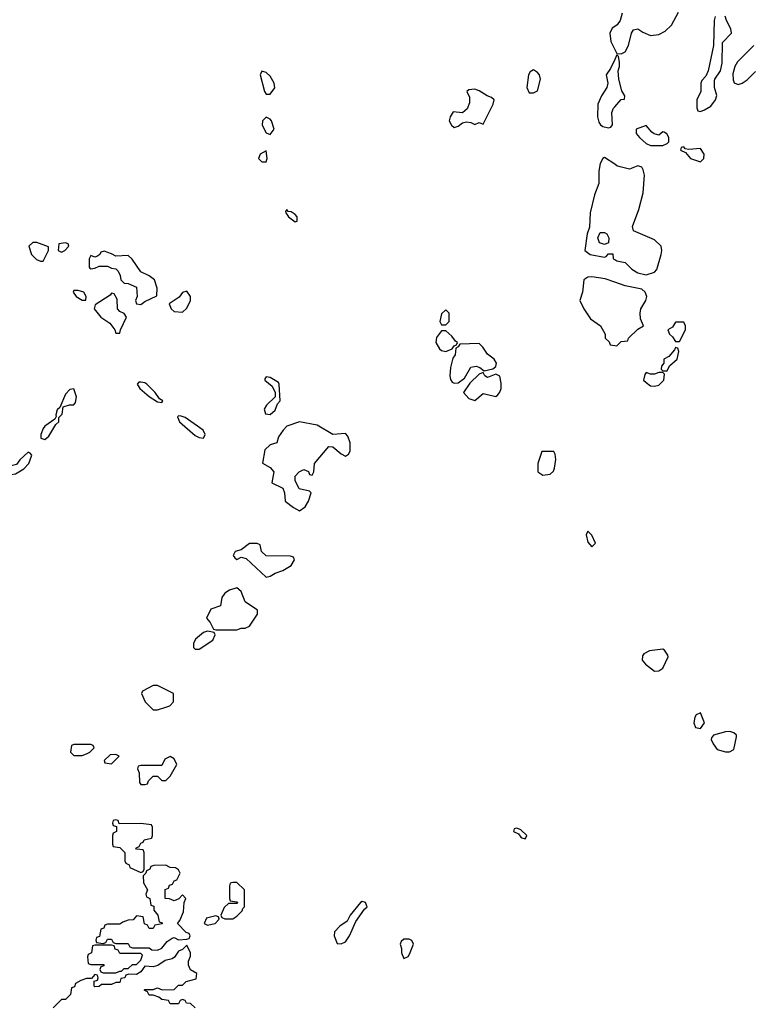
# Model space of a CAD drawing. Header units: inches. Extents: x 2701323 to 2964515, y 494916 to 722124.
# Tile 501 of 656: x 2887150 to 2890644, y 639203 to 643914. Entities that reach past the tile are written whole.
import ezdxf

# ---------------------------------------------------------------- set-up
doc = ezdxf.new("R2010")
doc.units = ezdxf.units.IN
doc.header["$MEASUREMENT"] = 0
for name, color, linetype in [('C8683', 7, 'Continuous'), ('C8684', 7, 'Continuous'), ('C8694', 7, 'Continuous')]:
    doc.layers.add(name, color=color, linetype=linetype)

msp = doc.modelspace()

# ---------------------------------------------------------------- linework, layer by layer
at = {"layer": 'C8683', "color": 2, "elevation": 2}
for points in [[(2887594, 640000), (2887594, 639970), (2887598, 639958), (2887630, 639954), (2887654, 639930), (2887654, 639890), (2887658, 639878), (2887674, 639870), (2887678, 639858), (2887730, 639834), (2887742, 639838), (2887746, 639850), (2887746, 639930), (2887742, 639942), (2887710, 639946), (2887706, 639950), (2887722, 639958), (2887730, 639974), (2887742, 639978), (2887746, 639990), (2887782, 639998), (2887782.7, 640000)], [(2889555, 640000), (2889570, 639994), (2889573, 640000)], [(2887990, 639186), (2887967.3, 639207.3), (2887948.4, 639208.4), (2887942, 639222), (2887930, 639226), (2887918, 639222), (2887910, 639206), (2887870, 639206), (2887862, 639222), (2887830, 639226), (2887816.4, 639236.4), (2887790, 639246), (2887770, 639246), (2887762, 639262), (2887746, 639270), (2887750, 639274), (2887790, 639274), (2887810, 639282), (2887832.7, 639272.7), (2887890, 639274), (2887910, 639294), (2887930, 639294), (2887948, 639312), (2887995.3, 639324.7), (2887998, 639350), (2887968.7, 639368.7), (2887958, 639390), (2887958, 639410), (2887967.3, 639432.7), (2887968, 639450), (2887950, 639486), (2887930, 639466), (2887910, 639458), (2887891.3, 639428.7), (2887879.8, 639420.2), (2887846.8, 639413.2), (2887811, 639389), (2887790, 639382), (2887750, 639386), (2887730, 639358), (2887710, 639346), (2887672.7, 639347.3), (2887658, 639342), (2887654, 639330), (2887634, 639326), (2887630, 639308), (2887610, 639308), (2887590, 639298), (2887542, 639298), (2887530, 639288), (2887510, 639286), (2887506, 639290), (2887506, 639314), (2887522, 639318), (2887526, 639330), (2887522, 639342), (2887510, 639346), (2887494, 639326), (2887470, 639326), (2887443.6, 639316.4), (2887418, 639302), (2887412.7, 639287.3), (2887398, 639282), (2887394, 639250), (2887370, 639226), (2887350, 639226), (2887310, 639186)]]:
    msp.add_lwpolyline(points, dxfattribs=at)
for points in [[(2887850, 639868), (2887792.7, 639867.3), (2887778, 639862), (2887774, 639850), (2887758, 639842), (2887754, 639830), (2887742, 639818), (2887743.6, 639783.6), (2887762, 639750), (2887754, 639730), (2887758, 639718), (2887774, 639710), (2887778, 639678), (2887792, 639672), (2887792.7, 639652.7), (2887812, 639630), (2887818, 639598), (2887832.7, 639592.7), (2887832.7, 639587.3), (2887798, 639582), (2887790, 639566), (2887770, 639566), (2887762, 639582), (2887747.3, 639587.3), (2887742, 639622), (2887710, 639626), (2887692.7, 639607.3), (2887670, 639606), (2887643.6, 639596.4), (2887630, 639586), (2887570, 639586), (2887558, 639582), (2887552.7, 639567.3), (2887538, 639562), (2887532.7, 639527.3), (2887518, 639522), (2887514, 639510), (2887518, 639498), (2887550, 639494), (2887562, 639498), (2887570, 639514), (2887590, 639514), (2887598, 639498), (2887610, 639494), (2887670, 639494), (2887678, 639478), (2887690, 639474), (2887770, 639474), (2887783.6, 639463.6), (2887810, 639462), (2887830, 639472), (2887856.4, 639503.6), (2887880.4, 639519.6), (2887890, 639522), (2887910, 639512), (2887950, 639514), (2887962, 639518), (2887966, 639530), (2887962, 639542), (2887947.3, 639547.3), (2887906, 639590), (2887916.4, 639603.6), (2887934.6, 639645.4), (2887938, 639690), (2887946, 639710), (2887930, 639726), (2887912.7, 639707.3), (2887890, 639698), (2887867.3, 639707.3), (2887846, 639710), (2887847.3, 639752.7), (2887862, 639758), (2887867.3, 639772.7), (2887882, 639778), (2887890, 639794), (2887902, 639798), (2887918, 639830), (2887910, 639846), (2887896.4, 639856.4), (2887870, 639858)], [(2888190, 639786), (2888170, 639786), (2888158, 639782), (2888154, 639770), (2888154, 639710), (2888158, 639698), (2888190, 639694), (2888194, 639690), (2888190, 639686), (2888150, 639686), (2888130, 639666), (2888114, 639630), (2888118, 639618), (2888132.7, 639612.7), (2888170, 639611.3), (2888190, 639624.7), (2888215.3, 639650), (2888218, 639662), (2888226, 639670), (2888226, 639750)], [(2888790, 639695.3), (2888782, 639690), (2888732, 639630), (2888718.8, 639601.2), (2888683.5, 639576.5), (2888658, 639550), (2888656, 639530), (2888670, 639494), (2888690, 639492), (2888710, 639502), (2888728.7, 639530), (2888760.2, 639599.8), (2888801.2, 639658.8), (2888814, 639670), (2888806, 639690)], [(2888090, 639626), (2888045.4, 639614.6), (2888034, 639590), (2888050, 639582), (2888070, 639586), (2888086, 639590), (2888106, 639610), (2888102, 639622)], [(2887590, 639486), (2887510, 639486), (2887498, 639482), (2887494, 639450), (2887478, 639442), (2887474, 639430), (2887478, 639398), (2887490, 639394), (2887552.7, 639392.7), (2887552.7, 639387.3), (2887538, 639382), (2887534, 639370), (2887538, 639358), (2887550, 639354), (2887610, 639354), (2887630, 639362), (2887638, 639362), (2887650, 639374), (2887670, 639374), (2887690, 639394), (2887710, 639394), (2887730, 639414), (2887738, 639438), (2887730, 639446), (2887630, 639446), (2887622, 639462), (2887607.3, 639467.3), (2887602, 639482)], [(2889015.3, 639515.3), (2888990, 639515.3), (2888976.9, 639503.1), (2888971.3, 639490), (2888978, 639470), (2888978, 639450), (2888990, 639422), (2889010, 639432), (2889017.2, 639442.8), (2889035.3, 639490), (2889028.4, 639508.4)]]:
    msp.add_lwpolyline(points, close=True, dxfattribs=at)
at = {"layer": 'C8684', "color": 2, "elevation": 2}
for points in [[(2890000, 643882), (2889987.1, 643872.9), (2889976, 643850), (2889981, 643810), (2890000, 643772)], [(2890000, 643724.2), (2889979.8, 643680.2), (2889958, 643650), (2889966, 643610), (2889961, 643590), (2889936, 643550), (2889918.8, 643510), (2889917.3, 643450), (2889923.4, 643423.4), (2889930.6, 643410.6), (2889942.5, 643402.5), (2889970, 643396), (2889980.4, 643399.6), (2889989.1, 643410.9), (2889986, 643470), (2889993.2, 643490), (2890000, 643497.8)], [(2890000, 643222), (2889950, 643255.3), (2889942, 643250), (2889930, 643226), (2889923, 643190), (2889924, 643130), (2889903.4, 643076.6), (2889882, 642990), (2889878, 642922), (2889867.3, 642890), (2889856, 642810), (2889882, 642790), (2889950, 642778), (2889959, 642781), (2889970, 642794), (2889990, 642794), (2889992, 642770), (2890000, 642766)], [(2890000, 642658.4), (2889954.2, 642674.2), (2889890, 642684), (2889870, 642682), (2889852, 642670), (2889844.7, 642610), (2889832, 642570), (2889852, 642530), (2889883.5, 642483.5), (2889932, 642450), (2889954, 642410), (2889954, 642390), (2889972.7, 642372.7), (2889978, 642358), (2890000, 642355.2)], [(2887782.7, 640000), (2887786, 640010), (2887786, 640050), (2887782, 640062), (2887730, 640068), (2887626, 640066), (2887622, 640082), (2887610, 640086), (2887598, 640082), (2887594, 640070), (2887598, 640058), (2887614, 640054), (2887614, 640030), (2887598, 640022), (2887594, 640010), (2887594, 640000)], [(2889573, 640000), (2889578, 640010), (2889550, 640038), (2889530, 640046), (2889518, 640042), (2889514, 640030), (2889538, 640018), (2889550, 640002), (2889555, 640000)]]:
    msp.add_lwpolyline(points, dxfattribs=at)
for points in [[(2888310, 643668), (2888301, 643650), (2888322.8, 643570), (2888330, 643558), (2888350, 643558), (2888372.5, 643587.5), (2888369, 643610), (2888350, 643644), (2888330, 643662)], [(2889610, 643674), (2889595.3, 643664.7), (2889586.8, 643650), (2889578.8, 643590), (2889590, 643564.7), (2889610, 643564.7), (2889630, 643574), (2889644, 643630), (2889639, 643650), (2889630, 643662)], [(2889330, 643582), (2889301, 643579), (2889292, 643570), (2889303.6, 643543.6), (2889303.6, 643516.4), (2889292.7, 643487.3), (2889270, 643468), (2889226.4, 643473.6), (2889210.9, 643449.1), (2889207.3, 643430), (2889218, 643410), (2889230, 643398), (2889250, 643404.7), (2889270, 643421), (2889290, 643424.7), (2889310, 643422), (2889330, 643412), (2889350, 643422), (2889370, 643414), (2889418, 643510), (2889422, 643530), (2889410, 643542), (2889388.8, 643548.9), (2889350, 643574)], [(2888330, 643448), (2888312, 643430), (2888311.3, 643410), (2888330, 643372), (2888350, 643364.7), (2888368, 643390), (2888355.3, 643430), (2888350, 643438)], [(2888330, 643286), (2888302, 643270), (2888294, 643250), (2888310, 643234), (2888330, 643234), (2888335.3, 643250)], [(2888430, 643006), (2888423.6, 642996.4), (2888424.7, 642990), (2888438, 642970), (2888470, 642946.8), (2888478, 642950), (2888479, 642970), (2888470, 642982), (2888450, 642994), (2888436.4, 642996.4)], [(2889950, 642838), (2889926, 642846), (2889919, 642870), (2889930, 642896), (2889950, 642896), (2889962, 642890), (2889971.3, 642870), (2889970, 642846)], [(2887232.7, 642847.3), (2887212.7, 642847.3), (2887194, 642830), (2887206, 642790), (2887230, 642766), (2887250, 642758), (2887262, 642758), (2887288, 642810), (2887287.3, 642827.3)], [(2887370, 642846), (2887338, 642842), (2887334, 642810), (2887350, 642802), (2887366, 642810), (2887386, 642830), (2887382, 642842)], [(2887554, 642806), (2887538, 642802), (2887534, 642790), (2887519.6, 642780.4), (2887510, 642778), (2887490, 642786), (2887482, 642770), (2887482, 642730), (2887485.4, 642725.4), (2887490, 642722), (2887510, 642724.7), (2887530, 642734), (2887570, 642734), (2887590, 642724.7), (2887610, 642722), (2887622, 642710), (2887632, 642690), (2887634, 642670), (2887650, 642654), (2887670, 642652), (2887710, 642634), (2887712, 642590), (2887704.7, 642570), (2887710, 642554), (2887730, 642552), (2887750, 642566), (2887807.3, 642592.7), (2887808.7, 642630), (2887795.3, 642670), (2887770, 642688.7), (2887730, 642708), (2887688.4, 642768.4), (2887670, 642786), (2887610, 642782), (2887590, 642794)], [(2887430, 642619), (2887410, 642618), (2887406, 642610), (2887421, 642590), (2887450, 642571.3), (2887467.3, 642572.7), (2887468.7, 642590), (2887458, 642610)], [(2887590, 642606), (2887583.6, 642596.4), (2887512, 642550), (2887506, 642530), (2887538.8, 642490), (2887582, 642462), (2887606, 642430), (2887610, 642414), (2887630, 642414), (2887633.2, 642430), (2887662, 642490), (2887650, 642508), (2887630, 642518), (2887618, 642530), (2887616.4, 642576.4), (2887602, 642602)], [(2887950, 642615.3), (2887930, 642608.7), (2887914.4, 642585.6), (2887865.4, 642554.6), (2887874.8, 642530), (2887890, 642517.3), (2887930, 642514), (2887950, 642534), (2887968.7, 642570), (2887968.7, 642590)], [(2889190, 642526), (2889170, 642506), (2889162, 642470), (2889170, 642454), (2889190, 642454), (2889206, 642470), (2889206, 642510)], [(2889190, 642426), (2889170, 642426), (2889146.8, 642393.2), (2889142.8, 642370), (2889159.9, 642339.9), (2889170, 642330.8), (2889190, 642326.8), (2889220.4, 642339.6), (2889230, 642354), (2889242, 642358), (2889246, 642370), (2889236.4, 642376.4), (2889220.2, 642400.2)], [(2889350, 642365.2), (2889258, 642362), (2889250, 642348), (2889238, 642342), (2889234.8, 642310), (2889224.9, 642295.1), (2889212.4, 642250), (2889210.4, 642210), (2889213, 642193), (2889220.5, 642180.5), (2889230, 642174.8), (2889250, 642177.3), (2889280.7, 642199.3), (2889310, 642250.7), (2889335.9, 642255.9), (2889354, 642250), (2889374, 642234), (2889416.4, 642243.6), (2889430, 642254), (2889434, 642270), (2889422, 642290), (2889390, 642313.2), (2889367.7, 642347.7)], [(2888330, 642206), (2888323.6, 642196.4), (2888324.7, 642190), (2888359.8, 642159.8), (2888374, 642130), (2888374, 642110), (2888331.3, 642070), (2888321, 642050), (2888327.7, 642027.7), (2888350, 642024.7), (2888373.6, 642046.4), (2888384, 642076), (2888398, 642090), (2888393.2, 642170), (2888390, 642178), (2888350, 642202)], [(2889370, 642226), (2889350, 642218), (2889304.9, 642175.1), (2889276, 642130), (2889301.4, 642101.4), (2889330, 642091.3), (2889370, 642124.7), (2889430, 642111.3), (2889440.2, 642119.8), (2889450, 642132), (2889455.1, 642150), (2889455.5, 642175.5), (2889448.7, 642208.7), (2889430, 642218), (2889390, 642202), (2889378, 642210)], [(2887730, 642179), (2887721, 642179), (2887712, 642170), (2887726, 642150), (2887770, 642111), (2887810, 642086), (2887830, 642082), (2887835.3, 642090), (2887820.2, 642100.2), (2887799, 642130), (2887759, 642170), (2887750, 642176)], [(2887410, 642148), (2887390, 642144), (2887370, 642122), (2887342, 642058), (2887330, 642048), (2887322.8, 642022.8), (2887324.7, 642015.3), (2887318, 642002), (2887270, 641968.7), (2887262.5, 641957.5), (2887251.3, 641930), (2887252, 641912), (2887270, 641906), (2887290, 641922), (2887323.1, 641976.9), (2887338, 641990), (2887338, 642010), (2887352.9, 642027.1), (2887358, 642062), (2887389.1, 642070.9), (2887408.8, 642071.1), (2887417.2, 642082.8), (2887422.7, 642110)], [(2887910, 642018), (2887906, 642014), (2887916, 641990), (2887990, 641924), (2888010, 641914.8), (2888030, 641912), (2888039, 641930), (2888029, 641950), (2887942, 642010), (2887922.8, 642017.2)], [(2888490, 641989.3), (2888430, 641968.7), (2888411.3, 641950), (2888390, 641918), (2888382, 641890), (2888350, 641879.3), (2888323.8, 641856.2), (2888312.7, 641792.7), (2888350, 641771.3), (2888366.8, 641750), (2888358, 641698), (2888410, 641672), (2888418, 641650), (2888422, 641610), (2888460.5, 641580.5), (2888490, 641564.7), (2888517, 641583), (2888533.2, 641610), (2888546, 641650), (2888538, 641658), (2888488, 641670), (2888468.8, 641708.9), (2888468.7, 641730), (2888488, 641750), (2888510, 641762), (2888532.7, 641752.7), (2888538, 641738), (2888550, 641734), (2888558, 641750), (2888562, 641790), (2888630, 641871.3), (2888650, 641871), (2888690, 641836.3), (2888710, 641826), (2888724.1, 641835.9), (2888732.3, 641850), (2888732.3, 641890), (2888721.5, 641921.5), (2888710, 641934), (2888649.2, 641929.2), (2888574, 641974)], [(2886930, 641908), (2886922, 641898), (2886921, 641890), (2886938, 641870), (2886965.8, 641845.8), (2887002.8, 641822.8), (2887030, 641791.3), (2887081, 641761), (2887110, 641738), (2887130, 641741), (2887170, 641764.7), (2887194, 641790), (2887208.7, 641830), (2887200.4, 641840.4), (2887190, 641844), (2887150, 641808.7), (2887134, 641786), (2887110, 641779), (2887070, 641795.3), (2886990, 641872.7)], [(2889708, 641848), (2889650, 641848), (2889630.8, 641790), (2889631.3, 641750), (2889654.8, 641734.8), (2889690, 641738.8), (2889706.6, 641753.4), (2889711.8, 641768.2), (2889717.2, 641810), (2889714.6, 641834.6)], [(2889870, 641466), (2889862, 641450), (2889870, 641414), (2889890, 641392), (2889908, 641410), (2889890, 641448)], [(2888250, 641408), (2888210, 641378), (2888182, 641370), (2888172, 641350), (2888179.6, 641339.6), (2888190, 641332), (2888210, 641342), (2888235.3, 641335.3), (2888330, 641246.8), (2888350, 641251), (2888373.6, 641266.4), (2888410, 641278), (2888450, 641302), (2888466, 641330), (2888462, 641342), (2888447.3, 641347.3), (2888330, 641348.7), (2888308, 641370), (2888302, 641402), (2888287.3, 641407.3)], [(2888190, 641195.3), (2888155.3, 641184.7), (2888132, 641170), (2888118, 641150), (2888112, 641110), (2888066, 641094), (2888044.7, 641050), (2888062, 641030), (2888078, 640998), (2888090, 640994), (2888190, 640994), (2888210, 641002), (2888230, 641002), (2888250, 641012), (2888288.7, 641070), (2888288.4, 641088.4), (2888230, 641128.7), (2888210, 641178)], [(2888050, 640988), (2888030, 640982), (2887992, 640950), (2887982, 640930), (2887982, 640910), (2887990, 640902), (2888010, 640902), (2888074.6, 640945.4), (2888086, 640970), (2888082, 640982)], [(2887810, 640728), (2887790, 640728), (2887738, 640702), (2887734, 640690), (2887751.3, 640650), (2887790, 640611.3), (2887810, 640611.3), (2887850, 640624.7), (2887868.4, 640631.6), (2887886, 640650), (2887886, 640690)], [(2887490, 640446), (2887410, 640446), (2887398, 640442), (2887394, 640410), (2887410, 640394), (2887450, 640394), (2887470, 640402), (2887486, 640410), (2887506, 640430), (2887502, 640442)], [(2887610, 640398), (2887583.6, 640396.4), (2887554, 640370), (2887558, 640358), (2887590, 640354), (2887626, 640390)], [(2887870, 640388), (2887844.7, 640375.3), (2887830, 640346), (2887730, 640346), (2887718, 640342), (2887714, 640330), (2887722, 640310), (2887723.6, 640263.6), (2887730, 640254), (2887750, 640254), (2887762, 640258), (2887767.3, 640272.7), (2887790, 640294), (2887810, 640294), (2887830, 640274), (2887850, 640274), (2887870, 640294), (2887902, 640350), (2887890, 640378)]]:
    msp.add_lwpolyline(points, close=True, dxfattribs=at)
at = {"layer": 'C8694', "color": 2, "elevation": 2}
for points in [[(2890000, 643772), (2890010, 643752), (2890030, 643751), (2890050, 643761), (2890065.2, 643790), (2890079.3, 643850), (2890090, 643866), (2890110, 643871), (2890133.7, 643853.7), (2890170, 643838.8), (2890210, 643842.8), (2890241.5, 643858.5), (2890272.1, 643887.9), (2890305.2, 643950)], [(2890035.3, 643944.7), (2890026, 643910), (2890010.5, 643889.5), (2890000, 643882)], [(2890481, 643930), (2890476, 643910), (2890472, 643790), (2890447.3, 643670), (2890436.3, 643643.7), (2890416.9, 643623.1), (2890411.3, 643610), (2890411.3, 643570), (2890392, 643530), (2890392.7, 643492.7), (2890398, 643478), (2890410, 643474), (2890430, 643482), (2890460.4, 643499.6), (2890482, 643530), (2890488.7, 643551.3), (2890477.2, 643590), (2890478, 643622), (2890479, 643630), (2890505.2, 643670), (2890513.6, 643706.4), (2890515.3, 643804.7), (2890558, 643850), (2890555.3, 643870), (2890534, 643910), (2890528.4, 643931.6)], [(2890666, 643790), (2890587.9, 643712.1), (2890574.8, 643690), (2890564.5, 643655.5), (2890566.8, 643626.8), (2890571.2, 643611.1), (2890590, 643604.7), (2890610, 643611), (2890634, 643626), (2890673.6, 643666.4)], [(2890000, 643497.8), (2890030, 643532), (2890046, 643534), (2890048, 643550), (2890033.6, 643573.6), (2890019, 643630), (2890015.3, 643670), (2890022, 643690), (2890022, 643710), (2890018, 643738), (2890010, 643746), (2890000, 643724.2)], [(2890000, 642766), (2890010, 642761), (2890050, 642752), (2890081.1, 642721.1), (2890110, 642702.8), (2890150, 642694), (2890190, 642706.8), (2890201.2, 642718.8), (2890221.2, 642790), (2890225.2, 642810), (2890221.2, 642830), (2890190, 642861.2), (2890090, 642904), (2890084.1, 642924.1), (2890114.8, 643005.2), (2890135.1, 643084.9), (2890142.7, 643170), (2890136, 643196), (2890128.8, 643208.9), (2890110, 643215.3), (2890070, 643199), (2890026, 643210), (2890010, 643215.3), (2890000, 643222)], [(2890000, 642355.2), (2890010, 642354), (2890030, 642374), (2890062, 642378), (2890066, 642390), (2890110, 642434), (2890138, 642450), (2890123.1, 642483.1), (2890121.2, 642510), (2890125.2, 642530), (2890149.2, 642570), (2890153.2, 642590), (2890145.2, 642610), (2890130, 642625.2), (2890050, 642641.2), (2890000, 642658.4)]]:
    msp.add_lwpolyline(points, dxfattribs=at)
for points in [[(2890150, 643408), (2890102, 643390), (2890102, 643370), (2890118, 643350), (2890150, 643322), (2890170, 643312), (2890230, 643312), (2890250, 643322), (2890258, 643330), (2890258, 643350), (2890248.4, 643368.4), (2890236.4, 643376.4), (2890230, 643378), (2890210, 643362), (2890188.4, 643368.4), (2890176.4, 643376.4)], [(2890330, 643306), (2890318, 643302), (2890314, 643290), (2890338, 643278), (2890362, 643250), (2890410, 643234), (2890426, 643250), (2890428, 643270), (2890410, 643298), (2890353.6, 643293.6), (2890336.4, 643296.4)], [(2890330, 642466), (2890290, 642466), (2890276.9, 642443.1), (2890254, 642430), (2890262, 642410), (2890276.9, 642396.9), (2890290, 642374), (2890310, 642374), (2890338, 642430), (2890338, 642450)], [(2890290, 642346), (2890285.4, 642334.6), (2890258, 642302), (2890234, 642290), (2890234, 642270), (2890223.6, 642256.4), (2890222, 642242), (2890230, 642234), (2890250, 642234), (2890262, 642258), (2890298, 642290), (2890306, 642326), (2890302, 642342)], [(2890230, 642226), (2890210, 642226), (2890190, 642218), (2890170, 642218), (2890150, 642226), (2890143.6, 642216.4), (2890138, 642190), (2890150, 642178), (2890170, 642162.8), (2890190, 642161), (2890210, 642166), (2890235.3, 642190), (2890238, 642218)], [(2890230, 640902), (2890165.4, 640894.6), (2890139.6, 640880.4), (2890132, 640870), (2890131.3, 640850), (2890146.8, 640830), (2890190, 640797.3), (2890210, 640798.8), (2890229.3, 640810.7), (2890254.6, 640865.4), (2890253.6, 640873.6), (2890237.2, 640897.2)], [(2890410, 640598), (2890390, 640588), (2890382.8, 640577.2), (2890378, 640550), (2890386.8, 640526.8), (2890410, 640522), (2890428.7, 640550)], [(2890550, 640509), (2890530, 640506), (2890472, 640490), (2890462.8, 640477.2), (2890461, 640470), (2890470.7, 640450), (2890490, 640422.8), (2890530, 640410.7), (2890549.1, 640410.9), (2890570, 640422), (2890582, 640482), (2890582, 640490), (2890570, 640502)]]:
    msp.add_lwpolyline(points, close=True, dxfattribs=at)

doc.saveas('drawing.dxf')
